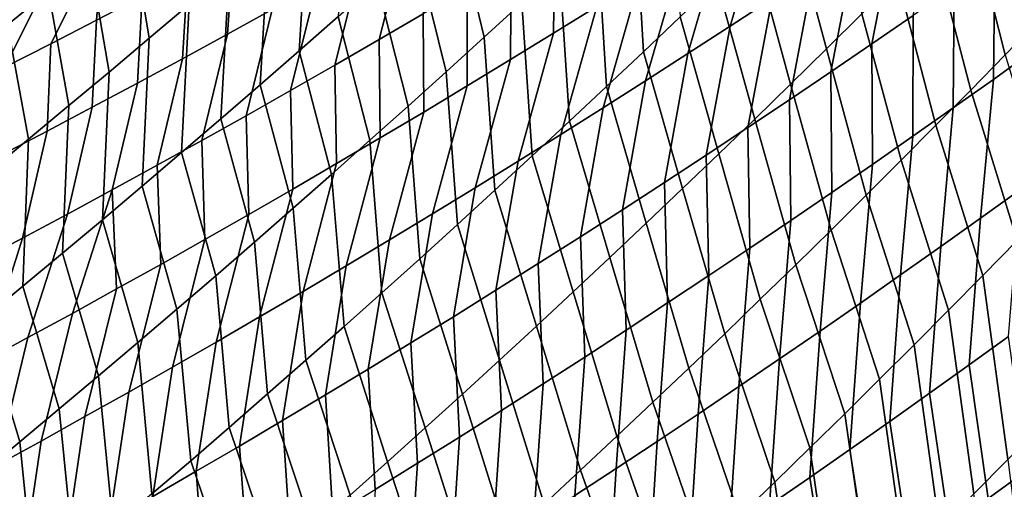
# Model space of a CAD drawing. Header units: metres. Extents: x -240 to 45, y -77 to 27.
# Tile 1005 of 1056: x 30.187 to 32.233, y -22.287 to -21.312. Entities that reach past the tile are written whole.
import ezdxf

# ---------------------------------------------------------------- set-up
doc = ezdxf.new("R2010")
doc.units = ezdxf.units.M
doc.layers.add('solid_102011X2', color=7, linetype='CONTINUOUS')

msp = doc.modelspace()

# ---------------------------------------------------------------- linework, layer by layer
at = {"layer": 'solid_102011X2'}
for points in [[(31.559757, -21.306067, 83.558235), (31.483383, -21.378624, 83.5149), (31.464355, -21.059401, 83.173737), (31.541643, -20.986412, 83.215492)], [(30.84881, -21.305449, 82.51799), (30.767864, -21.376505, 82.47905), (30.786894, -21.067373, 82.138412), (30.868893, -20.995783, 82.175987)], [(31.829592, -21.000998, 120.716721), (31.741417, -21.058458, 120.766045), (31.663235, -21.325253, 120.468987), (31.750528, -21.267969, 120.41893)], [(31.937279, -21.29957, 84.099701), (31.86338, -21.372715, 84.054108), (31.787033, -21.086733, 83.689148), (31.862194, -21.013071, 83.733116)], [(32.306641, -21.31126, 84.643059), (32.235111, -21.384777, 84.595062), (32.157227, -21.078573, 84.237579), (32.229977, -21.004396, 84.283936)], [(31.230688, -21.276672, 83.049316), (31.152201, -21.348528, 83.008156), (31.089968, -21.090509, 82.63588), (31.169788, -21.018278, 82.675514)], [(30.247009, -21.252823, 81.545494), (30.161743, -21.32255, 81.510689), (30.113361, -21.111038, 81.12664), (30.200027, -21.041185, 81.159996)], [(30.539307, -21.280306, 82.026802), (30.456247, -21.350662, 81.989983), (30.416769, -21.112385, 81.615707), (30.501268, -21.041677, 81.651108)], [(32.010757, -21.093842, 120.267067), (31.958134, -21.361813, 119.965172), (32.043549, -21.303087, 119.913063), (32.096943, -21.035049, 120.215904)], [(30.767864, -21.376505, 82.47905), (30.686636, -21.44726, 82.4403), (30.70463, -21.138659, 82.101013), (30.786894, -21.067373, 82.138412)], [(31.483383, -21.378624, 83.5149), (31.406691, -21.450905, 83.471703), (31.386766, -21.132107, 83.132111), (31.464355, -21.059401, 83.173737)], [(31.741417, -21.058458, 120.766045), (31.652979, -21.115524, 120.815086), (31.575668, -21.382149, 120.518761), (31.663235, -21.325253, 120.468987)], [(30.990166, -21.133816, 121.862099), (30.934025, -21.353352, 121.538284), (31.025648, -21.299831, 121.492432), (31.082489, -21.080578, 121.817085)], [(31.152201, -21.348528, 83.008156), (31.073416, -21.420101, 82.967155), (31.009863, -21.162449, 82.596413), (31.089968, -21.090509, 82.63588)], [(31.299095, -21.136677, 121.353104), (31.296637, -21.339781, 121.00843), (31.386105, -21.284325, 120.960526), (31.389763, -21.08144, 121.306076)], [(31.86338, -21.372715, 84.054108), (31.789179, -21.445595, 84.008698), (31.711576, -21.16012, 83.645355), (31.787033, -21.086733, 83.689148)], [(31.924292, -21.15226, 120.317963), (31.872431, -21.420174, 120.017006), (31.958134, -21.361813, 119.965172), (32.010757, -21.093842, 120.267067)], [(32.235111, -21.384777, 84.595062), (32.163296, -21.458052, 84.547272), (32.084194, -21.152496, 84.191429), (32.157227, -21.078573, 84.237579)], [(30.456247, -21.350662, 81.989983), (30.372923, -21.420702, 81.953369), (30.332016, -21.182766, 81.580498), (30.416769, -21.112385, 81.615707)], [(30.359898, -21.147316, 122.873184), (30.346773, -21.31283, 122.517258), (30.441809, -21.263128, 122.475052), (30.456181, -21.098034, 122.83165)], [(30.63129, -21.162306, 122.389725), (30.618673, -21.342302, 122.039207), (30.71187, -21.290855, 121.995384), (30.725729, -21.111195, 122.346619)], [(31.652979, -21.115524, 120.815086), (31.56428, -21.172194, 120.863853), (31.487835, -21.438656, 120.568245), (31.575668, -21.382149, 120.518761)], [(30.897619, -21.186609, 121.906822), (30.842171, -21.406431, 121.583839), (30.934025, -21.353352, 121.538284), (30.990166, -21.133816, 121.862099)], [(31.406691, -21.450905, 83.471703), (31.329681, -21.522907, 83.428665), (31.308878, -21.204531, 83.090637), (31.386766, -21.132107, 83.132111)], [(32.213497, -21.184561, 119.808006), (32.210732, -21.435852, 119.486076), (32.294025, -21.376265, 119.43222), (32.298027, -21.124769, 119.755066)], [(30.359898, -21.147316, 122.873184), (30.26343, -21.196114, 122.914413), (30.156122, -21.410801, 122.600739), (30.251543, -21.362057, 122.559151)], [(30.359898, -21.147316, 122.873184), (30.251543, -21.362057, 122.559151), (30.346773, -21.31283, 122.517258)], [(30.686636, -21.44726, 82.4403), (30.605129, -21.517715, 82.401741), (30.622101, -21.209637, 82.063812), (30.70463, -21.138659, 82.101013)], [(31.208185, -21.19149, 121.399834), (31.206915, -21.394823, 121.056038), (31.296637, -21.339781, 121.00843), (31.299095, -21.136677, 121.353104)], [(31.837547, -21.210304, 120.368584), (31.78644, -21.478168, 120.068558), (31.872431, -21.420174, 120.017006), (31.924292, -21.15226, 120.317963)], [(32.163296, -21.458052, 84.547272), (32.09119, -21.531076, 84.49968), (32.010883, -21.226164, 84.14547), (32.084194, -21.152496, 84.191429)], [(30.53665, -21.212952, 122.432541), (30.525265, -21.39329, 122.082733), (30.618673, -21.342302, 122.039207), (30.63129, -21.162306, 122.389725)], [(31.073416, -21.420101, 82.967155), (30.994335, -21.491386, 82.926323), (30.929478, -21.234097, 82.557114), (31.009863, -21.162449, 82.596413)], [(31.56428, -21.172194, 120.863853), (31.475321, -21.228462, 120.912331), (31.399736, -21.494768, 120.617439), (31.487835, -21.438656, 120.568245)], [(31.789179, -21.445595, 84.008698), (31.71467, -21.518206, 83.963448), (31.63582, -21.233231, 83.601715), (31.711576, -21.16012, 83.645355)], [(30.26343, -21.196114, 122.914413), (30.16678, -21.244423, 122.955338), (30.060516, -21.459061, 122.642006), (30.156122, -21.410801, 122.600739)], [(30.372923, -21.420702, 81.953369), (30.289331, -21.490421, 81.916954), (30.247009, -21.252823, 81.545494), (30.332016, -21.182766, 81.580498)], [(30.804853, -21.238958, 121.951248), (30.750088, -21.45907, 121.629089), (30.842171, -21.406431, 121.583839), (30.897619, -21.186609, 121.906822)], [(31.117035, -21.245876, 121.446281), (31.116945, -21.44945, 121.103355), (31.206915, -21.394823, 121.056038), (31.208185, -21.19149, 121.399834)], [(32.12867, -21.244001, 119.860672), (32.127129, -21.495102, 119.539665), (32.210732, -21.435852, 119.486076), (32.213497, -21.184561, 119.808006)], [(30.441809, -21.263128, 122.475052), (30.43165, -21.443819, 122.125954), (30.525265, -21.39329, 122.082733), (30.53665, -21.212952, 122.432541)], [(30.605129, -21.517715, 82.401741), (30.523344, -21.587866, 82.363373), (30.539307, -21.280306, 82.026802), (30.622101, -21.209637, 82.063812)], [(31.329681, -21.522907, 83.428665), (31.252356, -21.594633, 83.385773), (31.230688, -21.276672, 83.049316), (31.308878, -21.204531, 83.090637)], [(31.750528, -21.267969, 120.41893), (31.700165, -21.535791, 120.11982), (31.78644, -21.478168, 120.068558), (31.837547, -21.210304, 120.368584)], [(30.994335, -21.491386, 82.926323), (30.914957, -21.562386, 82.885674), (30.84881, -21.305449, 82.51799), (30.929478, -21.234097, 82.557114)], [(31.475321, -21.228462, 120.912331), (31.386105, -21.284325, 120.960526), (31.311373, -21.550486, 120.666336), (31.399736, -21.494768, 120.617439)], [(31.71467, -21.518206, 83.963448), (31.639845, -21.590549, 83.918358), (31.559757, -21.306067, 83.558235), (31.63582, -21.233231, 83.601715)], [(32.09119, -21.531076, 84.49968), (32.018787, -21.603851, 84.452286), (31.937279, -21.29957, 84.099701), (32.010883, -21.226164, 84.14547)], [(30.289331, -21.490421, 81.916954), (30.205473, -21.559822, 81.880745), (30.161743, -21.32255, 81.510689), (30.247009, -21.252823, 81.545494)], [(30.71187, -21.290855, 121.995384), (30.65778, -21.511263, 121.674034), (30.750088, -21.45907, 121.629089), (30.804853, -21.238958, 121.951248)], [(31.025648, -21.299831, 121.492432), (31.02673, -21.503654, 121.150368), (31.116945, -21.44945, 121.103355), (31.117035, -21.245876, 121.446281)], [(32.043549, -21.303087, 119.913063), (32.043228, -21.554012, 119.592964), (32.127129, -21.495102, 119.539665), (32.12867, -21.244001, 119.860672)], [(30.346773, -21.31283, 122.517258), (30.337831, -21.493881, 122.168854), (30.43165, -21.443819, 122.125954), (30.441809, -21.263128, 122.475052)], [(31.252356, -21.594633, 83.385773), (31.174715, -21.66608, 83.343048), (31.152201, -21.348528, 83.008156), (31.230688, -21.276672, 83.049316)], [(31.663235, -21.325253, 120.468987), (31.613607, -21.59304, 120.170792), (31.700165, -21.535791, 120.11982), (31.750528, -21.267969, 120.41893)], [(30.523344, -21.587866, 82.363373), (30.441278, -21.657707, 82.325211), (30.456247, -21.350662, 81.989983), (30.539307, -21.280306, 82.026802)], [(30.618673, -21.342302, 122.039207), (30.565248, -21.563007, 121.718666), (30.65778, -21.511263, 121.674034), (30.71187, -21.290855, 121.995384)], [(30.934025, -21.353352, 121.538284), (30.93627, -21.557438, 121.197083), (31.02673, -21.503654, 121.150368), (31.025648, -21.299831, 121.492432)], [(31.386105, -21.284325, 120.960526), (31.296637, -21.339781, 121.00843), (31.222748, -21.605801, 120.714935), (31.311373, -21.550486, 120.666336)], [(32.018787, -21.603851, 84.452286), (31.946077, -21.676373, 84.405067), (31.86338, -21.372715, 84.054108), (31.937279, -21.29957, 84.099701)], [(30.251543, -21.362057, 122.559151), (30.243811, -21.543476, 122.211449), (30.337831, -21.493881, 122.168854), (30.346773, -21.31283, 122.517258)], [(30.914957, -21.562386, 82.885674), (30.835283, -21.633097, 82.845192), (30.767864, -21.376505, 82.47905), (30.84881, -21.305449, 82.51799)], [(31.639845, -21.590549, 83.918358), (31.564701, -21.662624, 83.873428), (31.483383, -21.378624, 83.5149), (31.559757, -21.306067, 83.558235)], [(31.958134, -21.361813, 119.965172), (31.959024, -21.612576, 119.645988), (32.043228, -21.554012, 119.592964), (32.043549, -21.303087, 119.913063)], [(30.205473, -21.559822, 81.880745), (30.121344, -21.628901, 81.844734), (30.07622, -21.391947, 81.476082), (30.161743, -21.32255, 81.510689)], [(31.296637, -21.339781, 121.00843), (31.206915, -21.394823, 121.056038), (31.133863, -21.660711, 120.763237), (31.222748, -21.605801, 120.714935)], [(31.575668, -21.382149, 120.518761), (31.52677, -21.649912, 120.221474), (31.613607, -21.59304, 120.170792), (31.663235, -21.325253, 120.468987)], [(30.441278, -21.657707, 82.325211), (30.358936, -21.72724, 82.287247), (30.372923, -21.420702, 81.953369), (30.456247, -21.350662, 81.989983)], [(30.525265, -21.39329, 122.082733), (30.472498, -21.614296, 121.762985), (30.565248, -21.563007, 121.718666), (30.618673, -21.342302, 122.039207)], [(30.842171, -21.406431, 121.583839), (30.84557, -21.61079, 121.243492), (30.93627, -21.557438, 121.197083), (30.934025, -21.353352, 121.538284)], [(31.174715, -21.66608, 83.343048), (31.09676, -21.737247, 83.300484), (31.073416, -21.420101, 82.967155), (31.152201, -21.348528, 83.008156)], [(30.156122, -21.410801, 122.600739), (30.149593, -21.5926, 122.253723), (30.243811, -21.543476, 122.211449), (30.251543, -21.362057, 122.559151)], [(30.835283, -21.633097, 82.845192), (30.755316, -21.703516, 82.804909), (30.686636, -21.44726, 82.4403), (30.767864, -21.376505, 82.47905)], [(31.564701, -21.662624, 83.873428), (31.489227, -21.734428, 83.828644), (31.406691, -21.450905, 83.471703), (31.483383, -21.378624, 83.5149)], [(31.946077, -21.676373, 84.405067), (31.873058, -21.748638, 84.35804), (31.789179, -21.445595, 84.008698), (31.86338, -21.372715, 84.054108)], [(31.872431, -21.420174, 120.017006), (31.874523, -21.67079, 119.69873), (31.959024, -21.612576, 119.645988), (31.958134, -21.361813, 119.965172)], [(32.210732, -21.435852, 119.486076), (32.183949, -21.723675, 119.195801), (32.266563, -21.664204, 119.140862), (32.294025, -21.376265, 119.43222)], [(30.43165, -21.443819, 122.125954), (30.37953, -21.665129, 121.806992), (30.472498, -21.614296, 121.762985), (30.525265, -21.39329, 122.082733)], [(31.206915, -21.394823, 121.056038), (31.116945, -21.44945, 121.103355), (31.044724, -21.715212, 120.811234), (31.133863, -21.660711, 120.763237)], [(31.487835, -21.438656, 120.568245), (31.439651, -21.706402, 120.271851), (31.52677, -21.649912, 120.221474), (31.575668, -21.382149, 120.518761)], [(32.330402, -21.697676, 84.944794), (32.259697, -21.770306, 84.895302), (32.163296, -21.458052, 84.547272), (32.235111, -21.384777, 84.595062)], [(30.358936, -21.72724, 82.287247), (30.276314, -21.796457, 82.249489), (30.289331, -21.490421, 81.916954), (30.372923, -21.420702, 81.953369)], [(30.750088, -21.45907, 121.629089), (30.754631, -21.663712, 121.289589), (30.84557, -21.61079, 121.243492), (30.842171, -21.406431, 121.583839)], [(31.09676, -21.737247, 83.300484), (31.018492, -21.808136, 83.258095), (30.994335, -21.491386, 82.926323), (31.073416, -21.420101, 82.967155)], [(31.78644, -21.478168, 120.068558), (31.789726, -21.728649, 119.751183), (31.874523, -21.67079, 119.69873), (31.872431, -21.420174, 120.017006)], [(31.399736, -21.494768, 120.617439), (31.352261, -21.762505, 120.321938), (31.439651, -21.706402, 120.271851), (31.487835, -21.438656, 120.568245)], [(32.127129, -21.495102, 119.539665), (32.101017, -21.782818, 119.250458), (32.183949, -21.723675, 119.195801), (32.210732, -21.435852, 119.486076)], [(30.337831, -21.493881, 122.168854), (30.28635, -21.7155, 121.85067), (30.37953, -21.665129, 121.806992), (30.43165, -21.443819, 122.125954)], [(30.755316, -21.703516, 82.804909), (30.675055, -21.773643, 82.764809), (30.605129, -21.517715, 82.401741), (30.686636, -21.44726, 82.4403)], [(30.65778, -21.511263, 121.674034), (30.663458, -21.716198, 121.335381), (30.754631, -21.663712, 121.289589), (30.750088, -21.45907, 121.629089)], [(31.116945, -21.44945, 121.103355), (31.02673, -21.503654, 121.150368), (30.95533, -21.7693, 120.858917), (31.044724, -21.715212, 120.811234)], [(31.489227, -21.734428, 83.828644), (31.413424, -21.805962, 83.784012), (31.329681, -21.522907, 83.428665), (31.406691, -21.450905, 83.471703)], [(31.873058, -21.748638, 84.35804), (31.799723, -21.820644, 84.31118), (31.71467, -21.518206, 83.963448), (31.789179, -21.445595, 84.008698)], [(32.259697, -21.770306, 84.895302), (32.18869, -21.842697, 84.846008), (32.09119, -21.531076, 84.49968), (32.163296, -21.458052, 84.547272)], [(31.700165, -21.535791, 120.11982), (31.704636, -21.786154, 119.803337), (31.789726, -21.728649, 119.751183), (31.78644, -21.478168, 120.068558)], [(30.243811, -21.543476, 122.211449), (30.192959, -21.765406, 121.894028), (30.28635, -21.7155, 121.85067), (30.337831, -21.493881, 122.168854)], [(30.276314, -21.796457, 82.249489), (30.193411, -21.865362, 82.211937), (30.205473, -21.559822, 81.880745), (30.289331, -21.490421, 81.916954)], [(31.02673, -21.503654, 121.150368), (30.93627, -21.557438, 121.197083), (30.865685, -21.822971, 120.906296), (30.95533, -21.7693, 120.858917)], [(31.018492, -21.808136, 83.258095), (30.939911, -21.87874, 83.215881), (30.914957, -21.562386, 82.885674), (30.994335, -21.491386, 82.926323)], [(31.311373, -21.550486, 120.666336), (31.264595, -21.818218, 120.371712), (31.352261, -21.762505, 120.321938), (31.399736, -21.494768, 120.617439)], [(32.043228, -21.554012, 119.592964), (32.017773, -21.841631, 119.304832), (32.101017, -21.782818, 119.250458), (32.127129, -21.495102, 119.539665)], [(30.675055, -21.773643, 82.764809), (30.594501, -21.843473, 82.724899), (30.523344, -21.587866, 82.363373), (30.605129, -21.517715, 82.401741)], [(30.565248, -21.563007, 121.718666), (30.572054, -21.768244, 121.380852), (30.663458, -21.716198, 121.335381), (30.65778, -21.511263, 121.674034)], [(31.413424, -21.805962, 83.784012), (31.337288, -21.877226, 83.739532), (31.252356, -21.594633, 83.385773), (31.329681, -21.522907, 83.428665)], [(31.799723, -21.820644, 84.31118), (31.726065, -21.892391, 84.264488), (31.639845, -21.590549, 83.918358), (31.71467, -21.518206, 83.963448)], [(30.149593, -21.5926, 122.253723), (30.099361, -21.814842, 121.937065), (30.192959, -21.765406, 121.894028), (30.243811, -21.543476, 122.211449)], [(31.613607, -21.59304, 120.170792), (31.619253, -21.843296, 119.855209), (31.704636, -21.786154, 119.803337), (31.700165, -21.535791, 120.11982)], [(32.18869, -21.842697, 84.846008), (32.117374, -21.914848, 84.796921), (32.018787, -21.603851, 84.452286), (32.09119, -21.531076, 84.49968)], [(30.193411, -21.865362, 82.211937), (30.110226, -21.933949, 82.174591), (30.121344, -21.628901, 81.844734), (30.205473, -21.559822, 81.880745)], [(30.472498, -21.614296, 121.762985), (30.480419, -21.819847, 121.42601), (30.572054, -21.768244, 121.380852), (30.565248, -21.563007, 121.718666)], [(30.93627, -21.557438, 121.197083), (30.84557, -21.61079, 121.243492), (30.775791, -21.876221, 120.953362), (30.865685, -21.822971, 120.906296)], [(30.939911, -21.87874, 83.215881), (30.861021, -21.949062, 83.173851), (30.835283, -21.633097, 82.845192), (30.914957, -21.562386, 82.885674)], [(31.222748, -21.605801, 120.714935), (31.176661, -21.873537, 120.421188), (31.264595, -21.818218, 120.371712), (31.311373, -21.550486, 120.666336)], [(31.959024, -21.612576, 119.645988), (31.934219, -21.90011, 119.358917), (32.017773, -21.841631, 119.304832), (32.043228, -21.554012, 119.592964)], [(30.594501, -21.843473, 82.724899), (30.513655, -21.913006, 82.685196), (30.441278, -21.657707, 82.325211), (30.523344, -21.587866, 82.363373)], [(31.133863, -21.660711, 120.763237), (31.088455, -21.928461, 120.470352), (31.176661, -21.873537, 120.421188), (31.222748, -21.605801, 120.714935)], [(31.337288, -21.877226, 83.739532), (31.260822, -21.948219, 83.695213), (31.174715, -21.66608, 83.343048), (31.252356, -21.594633, 83.385773)], [(31.52677, -21.649912, 120.221474), (31.533583, -21.900074, 119.906776), (31.619253, -21.843296, 119.855209), (31.613607, -21.59304, 120.170792)], [(31.726065, -21.892391, 84.264488), (31.652079, -21.963877, 84.217964), (31.564701, -21.662624, 83.873428), (31.639845, -21.590549, 83.918358)], [(32.117374, -21.914848, 84.796921), (32.04575, -21.986752, 84.748016), (31.946077, -21.676373, 84.405067), (32.018787, -21.603851, 84.452286)], [(30.37953, -21.665129, 121.806992), (30.388559, -21.871002, 121.47084), (30.480419, -21.819847, 121.42601), (30.472498, -21.614296, 121.762985)], [(30.84557, -21.61079, 121.243492), (30.754631, -21.663712, 121.289589), (30.685652, -21.929045, 121.000107), (30.775791, -21.876221, 120.953362)], [(31.874523, -21.67079, 119.69873), (31.850355, -21.958248, 119.412704), (31.934219, -21.90011, 119.358917), (31.959024, -21.612576, 119.645988)], [(30.861021, -21.949062, 83.173851), (30.78182, -22.019098, 83.132004), (30.755316, -21.703516, 82.804909), (30.835283, -21.633097, 82.845192)], [(30.37953, -21.665129, 121.806992), (30.28635, -21.7155, 121.85067), (30.204174, -21.971956, 121.559532), (30.296476, -21.921707, 121.51535)], [(30.37953, -21.665129, 121.806992), (30.296476, -21.921707, 121.51535), (30.388559, -21.871002, 121.47084)], [(30.513655, -21.913006, 82.685196), (30.432518, -21.982237, 82.645691), (30.358936, -21.72724, 82.287247), (30.441278, -21.657707, 82.325211)], [(30.754631, -21.663712, 121.289589), (30.663458, -21.716198, 121.335381), (30.595272, -21.98144, 121.046539), (30.685652, -21.929045, 121.000107)], [(31.044724, -21.715212, 120.811234), (30.999987, -21.982981, 120.519203), (31.088455, -21.928461, 120.470352), (31.133863, -21.660711, 120.763237)], [(31.260822, -21.948219, 83.695213), (31.184027, -22.01894, 83.651054), (31.09676, -21.737247, 83.300484), (31.174715, -21.66608, 83.343048)], [(31.439651, -21.706402, 120.271851), (31.447626, -21.956482, 119.958046), (31.533583, -21.900074, 119.906776), (31.52677, -21.649912, 120.221474)], [(31.652079, -21.963877, 84.217964), (31.577757, -22.035099, 84.171593), (31.489227, -21.734428, 83.828644), (31.564701, -21.662624, 83.873428)], [(32.183949, -21.723675, 119.195801), (32.160027, -22.028658, 118.921501), (32.241978, -21.969425, 118.865524), (32.266563, -21.664204, 119.140862)], [(31.789726, -21.728649, 119.751183), (31.766186, -22.016041, 119.466209), (31.850355, -21.958248, 119.412704), (31.874523, -21.67079, 119.69873)], [(32.04575, -21.986752, 84.748016), (31.973804, -22.058409, 84.699303), (31.873058, -21.748638, 84.35804), (31.946077, -21.676373, 84.405067)], [(30.78182, -22.019098, 83.132004), (30.702311, -22.088848, 83.090355), (30.675055, -21.773643, 82.764809), (30.755316, -21.703516, 82.804909)], [(31.352261, -21.762505, 120.321938), (31.361383, -22.01252, 120.00901), (31.447626, -21.956482, 119.958046), (31.439651, -21.706402, 120.271851)], [(30.28635, -21.7155, 121.85067), (30.192959, -21.765406, 121.894028), (30.111654, -22.021746, 121.603386), (30.204174, -21.971956, 121.559532)], [(30.432518, -21.982237, 82.645691), (30.351089, -22.051161, 82.606392), (30.276314, -21.796457, 82.249489), (30.358936, -21.72724, 82.287247)], [(30.663458, -21.716198, 121.335381), (30.572054, -21.768244, 121.380852), (30.50465, -22.033401, 121.092644), (30.595272, -21.98144, 121.046539)], [(30.95533, -21.7693, 120.858917), (30.911255, -22.037096, 120.567734), (30.999987, -21.982981, 120.519203), (31.044724, -21.715212, 120.811234)], [(31.704636, -21.786154, 119.803337), (31.681713, -22.073488, 119.519409), (31.766186, -22.016041, 119.466209), (31.789726, -21.728649, 119.751183)], [(32.101017, -21.782818, 119.250458), (32.077747, -22.087574, 118.977188), (32.160027, -22.028658, 118.921501), (32.183949, -21.723675, 119.195801)], [(31.184027, -22.01894, 83.651054), (31.106903, -22.089388, 83.607071), (31.018492, -21.808136, 83.258095), (31.09676, -21.737247, 83.300484)], [(31.577757, -22.035099, 84.171593), (31.503094, -22.10606, 84.125381), (31.413424, -21.805962, 83.784012), (31.489227, -21.734428, 83.828644)], [(31.973804, -22.058409, 84.699303), (31.901537, -22.129816, 84.650772), (31.799723, -21.820644, 84.31118), (31.873058, -21.748638, 84.35804)], [(30.192959, -21.765406, 121.894028), (30.099361, -21.814842, 121.937065), (30.018923, -22.071072, 121.646904), (30.111654, -22.021746, 121.603386)], [(30.572054, -21.768244, 121.380852), (30.480419, -21.819847, 121.42601), (30.413794, -22.084927, 121.13842), (30.50465, -22.033401, 121.092644)], [(30.865685, -21.822971, 120.906296), (30.822262, -22.090801, 120.615959), (30.911255, -22.037096, 120.567734), (30.95533, -21.7693, 120.858917)], [(31.264595, -21.818218, 120.371712), (31.27486, -22.06818, 120.059669), (31.361383, -22.01252, 120.00901), (31.352261, -21.762505, 120.321938)], [(32.310516, -22.153164, 85.189476), (32.24017, -22.22477, 85.138573), (32.18869, -21.842697, 84.846008), (32.259697, -21.770306, 84.895302)], [(30.702311, -22.088848, 83.090355), (30.622494, -22.158306, 83.048904), (30.594501, -21.843473, 82.724899), (30.675055, -21.773643, 82.764809)], [(31.619253, -21.843296, 119.855209), (31.596937, -22.130583, 119.572304), (31.681713, -22.073488, 119.519409), (31.704636, -21.786154, 119.803337)], [(32.017773, -21.841631, 119.304832), (31.99515, -22.146172, 119.032585), (32.077747, -22.087574, 118.977188), (32.101017, -21.782818, 119.250458)], [(30.351089, -22.051161, 82.606392), (30.269369, -22.11978, 82.567307), (30.193411, -21.865362, 82.211937), (30.276314, -21.796457, 82.249489)], [(31.106903, -22.089388, 83.607071), (31.029453, -22.159563, 83.563255), (30.939911, -21.87874, 83.215881), (31.018492, -21.808136, 83.258095)], [(31.503094, -22.10606, 84.125381), (31.428085, -22.176758, 84.079323), (31.337288, -21.877226, 83.739532), (31.413424, -21.805962, 83.784012)], [(30.480419, -21.819847, 121.42601), (30.388559, -21.871002, 121.47084), (30.322702, -22.136011, 121.183876), (30.413794, -22.084927, 121.13842)], [(30.775791, -21.876221, 120.953362), (30.733011, -22.144091, 120.663849), (30.822262, -22.090801, 120.615959), (30.865685, -21.822971, 120.906296)], [(31.176661, -21.873537, 120.421188), (31.188057, -22.123461, 120.110023), (31.27486, -22.06818, 120.059669), (31.264595, -21.818218, 120.371712)], [(31.901537, -22.129816, 84.650772), (31.828938, -22.200974, 84.602417), (31.726065, -21.892391, 84.264488), (31.799723, -21.820644, 84.31118)], [(30.622494, -22.158306, 83.048904), (30.542368, -22.22747, 83.00766), (30.513655, -21.913006, 82.685196), (30.594501, -21.843473, 82.724899)], [(31.533583, -21.900074, 119.906776), (31.511862, -22.187323, 119.624901), (31.596937, -22.130583, 119.572304), (31.619253, -21.843296, 119.855209)], [(31.934219, -21.90011, 119.358917), (31.912228, -22.204445, 119.087692), (31.99515, -22.146172, 119.032585), (32.017773, -21.841631, 119.304832)], [(32.24017, -22.22477, 85.138573), (32.169502, -22.296139, 85.08786), (32.117374, -21.914848, 84.796921), (32.18869, -21.842697, 84.846008)], [(30.269369, -22.11978, 82.567307), (30.187355, -22.188087, 82.528427), (30.110226, -21.933949, 82.174591), (30.193411, -21.865362, 82.211937)], [(30.388559, -21.871002, 121.47084), (30.296476, -21.921707, 121.51535), (30.23138, -22.186651, 121.228996), (30.322702, -22.136011, 121.183876)], [(30.685652, -21.929045, 121.000107), (30.643505, -22.196962, 120.711426), (30.733011, -22.144091, 120.663849), (30.775791, -21.876221, 120.953362)], [(31.029453, -22.159563, 83.563255), (30.951677, -22.229462, 83.51963), (30.861021, -21.949062, 83.173851), (30.939911, -21.87874, 83.215881)], [(31.088455, -21.928461, 120.470352), (31.100977, -22.178358, 120.160057), (31.188057, -22.123461, 120.110023), (31.176661, -21.873537, 120.421188)], [(31.428085, -22.176758, 84.079323), (31.352732, -22.247192, 84.033417), (31.260822, -21.948219, 83.695213), (31.337288, -21.877226, 83.739532)], [(31.828938, -22.200974, 84.602417), (31.756002, -22.271875, 84.55423), (31.652079, -21.963877, 84.217964), (31.726065, -21.892391, 84.264488)], [(30.542368, -22.22747, 83.00766), (30.461939, -22.296337, 82.966614), (30.432518, -21.982237, 82.645691), (30.513655, -21.913006, 82.685196)], [(31.447626, -21.956482, 119.958046), (31.426491, -22.243702, 119.677193), (31.511862, -22.187323, 119.624901), (31.533583, -21.900074, 119.906776)], [(31.850355, -21.958248, 119.412704), (31.828987, -22.262388, 119.142494), (31.912228, -22.204445, 119.087692), (31.934219, -21.90011, 119.358917)], [(30.187355, -22.188087, 82.528427), (30.105047, -22.256086, 82.489761), (30.026756, -22.002216, 82.137451), (30.110226, -21.933949, 82.174591)], [(30.296476, -21.921707, 121.51535), (30.204174, -21.971956, 121.559532), (30.139832, -22.236843, 121.273781), (30.23138, -22.186651, 121.228996)], [(30.595272, -21.98144, 121.046539), (30.553747, -22.249413, 120.758675), (30.643505, -22.196962, 120.711426), (30.685652, -21.929045, 121.000107)], [(30.999987, -21.982981, 120.519203), (31.013622, -22.232866, 120.209778), (31.100977, -22.178358, 120.160057), (31.088455, -21.928461, 120.470352)], [(32.169502, -22.296139, 85.08786), (32.098511, -22.367268, 85.037346), (32.04575, -21.986752, 84.748016), (32.117374, -21.914848, 84.796921)], [(30.951677, -22.229462, 83.51963), (30.873579, -22.299082, 83.476189), (30.78182, -22.019098, 83.132004), (30.861021, -21.949062, 83.173851)], [(31.352732, -22.247192, 84.033417), (31.277037, -22.317364, 83.987679), (31.184027, -22.01894, 83.651054), (31.260822, -21.948219, 83.695213)], [(30.204174, -21.971956, 121.559532), (30.111654, -22.021746, 121.603386), (30.048058, -22.286581, 121.318222), (30.139832, -22.236843, 121.273781)], [(31.361383, -22.01252, 120.00901), (31.340822, -22.299719, 119.729164), (31.426491, -22.243702, 119.677193), (31.447626, -21.956482, 119.958046)], [(31.756002, -22.271875, 84.55423), (31.682726, -22.342524, 84.50621), (31.577757, -22.035099, 84.171593), (31.652079, -21.963877, 84.217964)], [(31.766186, -22.016041, 119.466209), (31.74543, -22.319998, 119.196999), (31.828987, -22.262388, 119.142494), (31.850355, -21.958248, 119.412704)], [(32.160027, -22.028658, 118.921501), (32.199863, -22.306232, 118.621666), (32.280762, -22.24725, 118.564598), (32.241978, -21.969425, 118.865524)], [(30.461939, -22.296337, 82.966614), (30.381205, -22.364906, 82.925781), (30.351089, -22.051161, 82.606392), (30.432518, -21.982237, 82.645691)], [(30.50465, -22.033401, 121.092644), (30.463739, -22.301437, 120.805588), (30.553747, -22.249413, 120.758675), (30.595272, -21.98144, 121.046539)], [(30.911255, -22.037096, 120.567734), (30.925995, -22.286983, 120.259178), (31.013622, -22.232866, 120.209778), (30.999987, -21.982981, 120.519203)], [(32.098511, -22.367268, 85.037346), (32.027187, -22.438156, 84.987015), (31.973804, -22.058409, 84.699303), (32.04575, -21.986752, 84.748016)], [(31.27486, -22.06818, 120.059669), (31.254862, -22.35537, 119.78083), (31.340822, -22.299719, 119.729164), (31.361383, -22.01252, 120.00901)], [(31.681713, -22.073488, 119.519409), (31.66156, -22.377272, 119.251198), (31.74543, -22.319998, 119.196999), (31.766186, -22.016041, 119.466209)], [(30.413794, -22.084927, 121.13842), (30.373487, -22.353031, 120.852173), (30.463739, -22.301437, 120.805588), (30.50465, -22.033401, 121.092644)], [(30.873579, -22.299082, 83.476189), (30.795155, -22.368423, 83.432938), (30.702311, -22.088848, 83.090355), (30.78182, -22.019098, 83.132004)], [(31.277037, -22.317364, 83.987679), (31.200998, -22.38727, 83.942108), (31.106903, -22.089388, 83.607071), (31.184027, -22.01894, 83.651054)], [(31.682726, -22.342524, 84.50621), (31.6091, -22.412918, 84.458351), (31.503094, -22.10606, 84.125381), (31.577757, -22.035099, 84.171593)], [(32.077747, -22.087574, 118.977188), (32.118629, -22.364918, 118.678444), (32.199863, -22.306232, 118.621666), (32.160027, -22.028658, 118.921501)], [(30.381205, -22.364906, 82.925781), (30.300163, -22.433174, 82.885162), (30.269369, -22.11978, 82.567307), (30.351089, -22.051161, 82.606392)], [(30.822262, -22.090801, 120.615959), (30.838099, -22.340702, 120.308266), (30.925995, -22.286983, 120.259178), (30.911255, -22.037096, 120.567734)], [(31.188057, -22.123461, 120.110023), (31.168612, -22.410648, 119.832176), (31.254862, -22.35537, 119.78083), (31.27486, -22.06818, 120.059669)], [(31.596937, -22.130583, 119.572304), (31.577377, -22.434202, 119.305092), (31.66156, -22.377272, 119.251198), (31.681713, -22.073488, 119.519409)], [(32.027187, -22.438156, 84.987015), (31.955524, -22.508801, 84.936874), (31.901537, -22.129816, 84.650772), (31.973804, -22.058409, 84.699303)], [(30.322702, -22.136011, 121.183876), (30.28299, -22.40419, 120.898415), (30.373487, -22.353031, 120.852173), (30.413794, -22.084927, 121.13842)], [(30.795155, -22.368423, 83.432938), (30.716412, -22.437485, 83.389877), (30.622494, -22.158306, 83.048904), (30.702311, -22.088848, 83.090355)], [(30.733011, -22.144091, 120.663849), (30.749933, -22.394022, 120.357018), (30.838099, -22.340702, 120.308266), (30.822262, -22.090801, 120.615959)], [(31.200998, -22.38727, 83.942108), (31.124619, -22.456909, 83.896721), (31.029453, -22.159563, 83.563255), (31.106903, -22.089388, 83.607071)], [(31.99515, -22.146172, 119.032585), (32.03706, -22.423298, 118.734924), (32.118629, -22.364918, 118.678444), (32.077747, -22.087574, 118.977188)], [(31.6091, -22.412918, 84.458351), (31.535122, -22.483057, 84.41066), (31.428085, -22.176758, 84.079323), (31.503094, -22.10606, 84.125381)], [(30.300163, -22.433174, 82.885162), (30.218817, -22.501137, 82.844757), (30.187355, -22.188087, 82.528427), (30.269369, -22.11978, 82.567307)], [(30.23138, -22.186651, 121.228996), (30.192253, -22.45491, 120.944321), (30.28299, -22.40419, 120.898415), (30.322702, -22.136011, 121.183876)], [(31.100977, -22.178358, 120.160057), (31.082073, -22.465551, 119.883202), (31.168612, -22.410648, 119.832176), (31.188057, -22.123461, 120.110023)], [(31.511862, -22.187323, 119.624901), (31.492884, -22.490789, 119.358673), (31.577377, -22.434202, 119.305092), (31.596937, -22.130583, 119.572304)], [(31.955524, -22.508801, 84.936874), (31.883518, -22.579201, 84.886909), (31.828938, -22.200974, 84.602417), (31.901537, -22.129816, 84.650772)], [(30.716412, -22.437485, 83.389877), (30.637346, -22.50626, 83.347031), (30.542368, -22.22747, 83.00766), (30.622494, -22.158306, 83.048904)], [(30.643505, -22.196962, 120.711426), (30.661505, -22.446936, 120.405449), (30.749933, -22.394022, 120.357018), (30.733011, -22.144091, 120.663849)], [(31.912228, -22.204445, 119.087692), (31.955162, -22.481369, 118.791107), (32.03706, -22.423298, 118.734924), (31.99515, -22.146172, 119.032585)], [(31.124619, -22.456909, 83.896721), (31.047901, -22.526281, 83.851501), (30.951677, -22.229462, 83.51963), (31.029453, -22.159563, 83.563255)], [(31.013622, -22.232866, 120.209778), (30.995249, -22.520075, 119.933907), (31.082073, -22.465551, 119.883202), (31.100977, -22.178358, 120.160057)], [(31.535122, -22.483057, 84.41066), (31.460785, -22.552938, 84.363121), (31.352732, -22.247192, 84.033417), (31.428085, -22.176758, 84.079323)], [(30.139832, -22.236843, 121.273781), (30.10128, -22.505188, 120.989883), (30.192253, -22.45491, 120.944321), (30.23138, -22.186651, 121.228996)], [(30.218817, -22.501137, 82.844757), (30.137161, -22.568792, 82.804565), (30.105047, -22.256086, 82.489761), (30.187355, -22.188087, 82.528427)], [(30.553747, -22.249413, 120.758675), (30.572815, -22.499439, 120.453552), (30.661505, -22.446936, 120.405449), (30.643505, -22.196962, 120.711426)], [(31.426491, -22.243702, 119.677193), (31.408083, -22.547028, 119.411942), (31.492884, -22.490789, 119.358673), (31.511862, -22.187323, 119.624901)], [(31.883518, -22.579201, 84.886909), (31.811165, -22.649353, 84.83712), (31.756002, -22.271875, 84.55423), (31.828938, -22.200974, 84.602417)], [(31.828987, -22.262388, 119.142494), (31.872934, -22.539129, 118.846992), (31.955162, -22.481369, 118.791107), (31.912228, -22.204445, 119.087692)], [(30.637346, -22.50626, 83.347031), (30.557962, -22.574749, 83.304382), (30.461939, -22.296337, 82.966614), (30.542368, -22.22747, 83.00766)], [(31.047901, -22.526281, 83.851501), (30.970844, -22.595387, 83.806473), (30.873579, -22.299082, 83.476189), (30.951677, -22.229462, 83.51963)], [(30.925995, -22.286983, 120.259178), (30.908142, -22.574215, 119.984283), (30.995249, -22.520075, 119.933907), (31.013622, -22.232866, 120.209778)], [(32.292088, -22.629374, 85.406273), (32.221989, -22.699787, 85.354034), (32.169502, -22.296139, 85.08786), (32.24017, -22.22477, 85.138573)], [(30.463739, -22.301437, 120.805588), (30.483866, -22.551531, 120.501312), (30.572815, -22.499439, 120.453552), (30.553747, -22.249413, 120.758675)], [(31.460785, -22.552938, 84.363121), (31.386089, -22.622566, 84.315742), (31.277037, -22.317364, 83.987679), (31.352732, -22.247192, 84.033417)], [(31.340822, -22.299719, 119.729164), (31.322975, -22.602913, 119.46489), (31.408083, -22.547028, 119.411942), (31.426491, -22.243702, 119.677193)], [(32.199863, -22.306232, 118.621666), (32.201939, -22.629158, 118.366943), (32.282288, -22.570467, 118.308762), (32.280762, -22.24725, 118.564598)], [(31.811165, -22.649353, 84.83712), (31.738455, -22.719257, 84.787498), (31.682726, -22.342524, 84.50621), (31.756002, -22.271875, 84.55423)], [(31.74543, -22.319998, 119.196999), (31.79038, -22.596571, 118.90258), (31.872934, -22.539129, 118.846992), (31.828987, -22.262388, 119.142494)]]:
    msp.add_3dface(points, dxfattribs=at)

doc.saveas('drawing.dxf')
